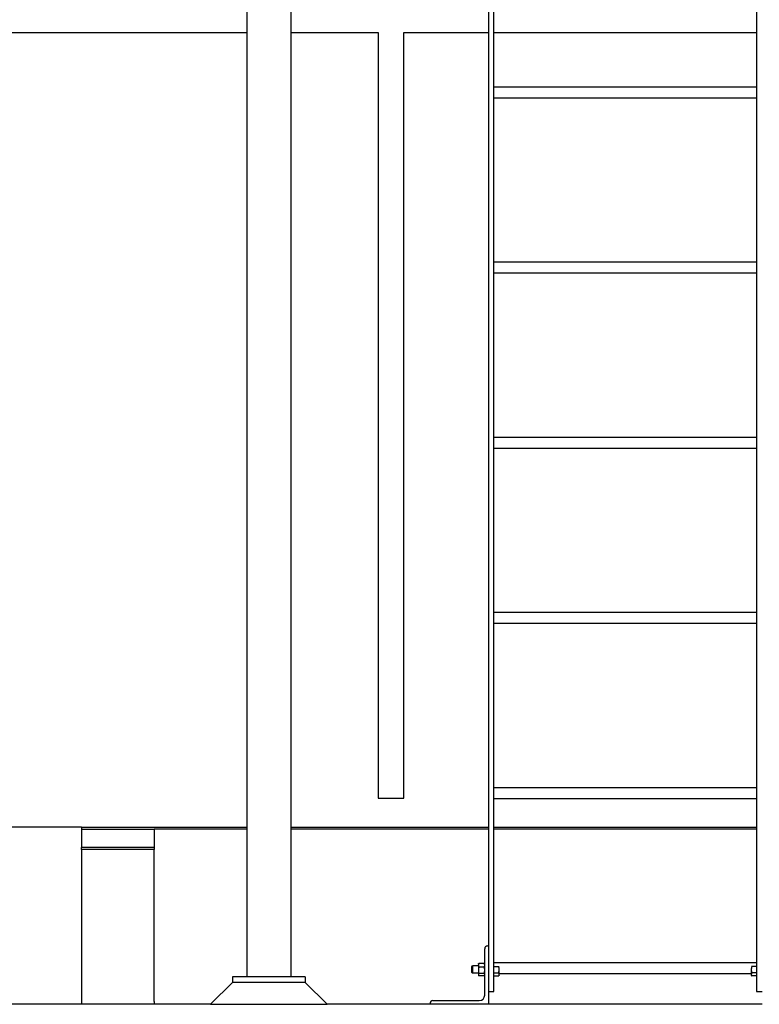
# Model space of a CAD drawing. Header units: inches. Extents: x 36 to 1719, y -84 to 1122.
# Tile 392 of 558: x 1336 to 1387, y 241 to 309. Entities that reach past the tile are written whole.
import ezdxf

# ---------------------------------------------------------------- set-up
doc = ezdxf.new("R2010")
doc.units = ezdxf.units.IN
doc.header["$LTSCALE"] = 48
doc.header["$MEASUREMENT"] = 0
doc.layers.add('Dimension (ANSI)', color=7, linetype='Continuous', lineweight=25)
doc.layers.add('Visible (ANSI)', color=7, linetype='Continuous', lineweight=30)
doc.styles.add('Note Text (ANSI)', font='tahoma.ttf')
doc.dimstyles.new('Architectural (ANSI)', dxfattribs={"dimscale": 48, "dimtxt": 0.125, "dimasz": 0.098425, "dimexe": 0.125, "dimexo": 0.0625, "dimgap": 0.031496, "dimtad": 0, "dimtih": 1, "dimtoh": 1, "dimdec": 4, "dimrnd": 1e-08, "dimzin": 3, "dimdsep": 46, "dimlunit": 4, "dimtxsty": 'Note Text (ANSI)', "dimcen": 0.09, "dimdle": 0.393701, "dimclrd": 256, "dimclre": 256, "dimclrt": 256, "dimadec": 0, "dimazin": 3, "dimtfac": 0.96, "dimtofl": 0, "dimtmove": 0, "dimatfit": 3, "dimfxl": 1, "dimfrac": 2, "dimtolj": 1, "dimtzin": 12, "dimlwd": -1, "dimlwe": -1, "dimarcsym": 0})

# ---------------------------------------------------------------- blocks, each defined once
blk = doc.blocks.new('*D20')
at = {"layer": 'Defpoints', "color": 0, "transparency": 16777216}
for p in [(1320.787, 418.174), (1277.952, 241.174), (1349.447, 241.174)]:
    blk.add_point(p, dxfattribs=at)
at = {"layer": 'Dimension (ANSI)', "transparency": 16777216}
for p, q in [((1317.787, 418.174), (1271.952, 418.174)), ((1277.952, 413.449), (1277.952, 350.805)), ((1277.952, 245.898), (1277.952, 341.543)), ((1346.447, 241.174), (1271.952, 241.174))]:
    blk.add_line(p, q, dxfattribs=at)
for points in [[(1277.165, 413.449), (1278.739, 413.449), (1277.952, 418.174)], [(1277.165, 245.898), (1278.739, 245.898), (1277.952, 241.174)]]:
    blk.add_solid(points, dxfattribs=at)
at = {"layer": 'Dimension (ANSI)', "transparency": 16777216, "insert": (1267.854, 349.293), "char_height": 6, "attachment_point": 1, "style": 'Note Text (ANSI)'}
blk.add_mtext('\\A1;14\'-9"', dxfattribs=at)

msp = doc.modelspace()

# ---------------------------------------------------------------- linework, layer by layer
at = {"layer": 'Visible (ANSI)'}
for p, q in [((1368.49162, 356.48823), (1368.49162, 242.04889)), ((1368.86662, 242.04889), (1368.86662, 356.48823)), ((1386.86662, 356.48823), (1386.86662, 242.04889)), ((1351.94662, 349.34466), (1351.94662, 243.04889)), ((1354.94662, 349.34466), (1354.94662, 243.04889)), ((1322.53662, 307.75723), (1351.94662, 307.75723)), ((1354.94662, 307.75723), (1360.93526, 307.75723)), ((1360.93526, 307.75723), (1360.93526, 255.30789)), ((1362.68526, 307.75723), (1368.49162, 307.75723)), ((1362.68526, 255.30789), (1362.68526, 307.75723)), ((1368.86662, 307.75723), (1386.86662, 307.75723)), ((1368.86662, 304.03389), (1386.86662, 304.03389)), ((1368.86662, 303.28389), (1386.86662, 303.28389)), ((1368.86662, 292.03389), (1386.86662, 292.03389)), ((1368.86662, 291.28389), (1386.86662, 291.28389)), ((1368.86662, 280.03389), (1386.86662, 280.03389)), ((1368.86662, 279.28389), (1386.86662, 279.28389)), ((1368.86662, 268.03389), (1386.86662, 268.03389)), ((1368.86662, 267.28389), (1386.86662, 267.28389)), ((1368.86662, 256.03389), (1386.86662, 256.03389)), ((1360.93526, 255.30789), (1362.68526, 255.30789)), ((1368.86662, 255.28389), (1386.86662, 255.28389)), ((1340.59912, 253.30839), (1320.78662, 253.30839)), ((1340.59912, 253.30839), (1340.59912, 253.17389)), ((1340.59912, 253.30839), (1351.94662, 253.30839)), ((1340.59912, 253.17389), (1345.59912, 253.17389)), ((1340.59912, 253.17389), (1340.59912, 251.92389)), ((1351.94662, 253.17389), (1345.59912, 253.17389)), ((1345.59912, 253.17389), (1345.59912, 251.92389)), ((1351.94662, 253.17389), (1345.59912, 253.17389)), ((1354.94662, 253.30839), (1368.49162, 253.30839)), ((1368.49162, 253.17389), (1354.94662, 253.17389)), ((1368.49162, 253.17389), (1354.94662, 253.17389)), ((1368.86662, 253.30839), (1386.86662, 253.30839)), ((1386.86662, 253.17389), (1368.86662, 253.17389)), ((1386.86662, 253.17389), (1368.86662, 253.17389)), ((1340.59912, 251.78607), (1340.59912, 251.92389)), ((1345.59912, 251.92389), (1340.59912, 251.92389)), ((1345.59912, 251.78607), (1340.59912, 251.78607)), ((1340.59912, 251.78607), (1340.59912, 241.21219)), ((1345.59912, 251.92389), (1345.59912, 251.78607)), ((1345.59912, 241.38548), (1345.59912, 251.78607)), ((1368.24162, 241.80389), (1368.24162, 244.98389)), ((1368.43162, 245.17389), (1368.49162, 245.17389)), ((1368.49162, 245.17389), (1368.49162, 241.17389)), ((1367.36662, 243.7517), (1367.41239, 243.79889)), ((1367.36662, 243.34608), (1367.36662, 243.7517)), ((1367.41239, 243.79889), (1367.41239, 243.29889)), ((1367.80362, 243.79889), (1367.41239, 243.79889)), ((1367.80362, 243.92389), (1367.82333, 243.95803)), ((1367.80362, 243.92389), (1367.80362, 243.85061)), ((1367.80362, 243.85061), (1367.80362, 243.5069)), ((1368.20813, 243.97918), (1367.83711, 243.97918)), ((1368.20813, 243.72205), (1367.83711, 243.72205)), ((1368.24162, 243.92389), (1368.22191, 243.95803)), ((1368.86662, 244.03389), (1386.86662, 244.03389)), ((1368.86662, 243.7654), (1368.86662, 243.77628)), ((1368.86662, 243.7654), (1369.19713, 243.7654)), ((1368.86662, 243.54889), (1368.86662, 243.7654)), ((1368.86662, 243.33239), (1368.86662, 243.54889)), ((1369.23062, 243.54889), (1369.23062, 243.60389)), ((1369.23062, 243.22413), (1369.23062, 243.54889)), ((1386.50262, 243.60389), (1386.50262, 243.54889)), ((1386.50262, 243.54889), (1386.50262, 243.22413)), ((1386.86662, 243.7654), (1386.53611, 243.7654)), ((1386.86662, 243.77628), (1386.86662, 243.7654)), ((1386.86662, 243.7654), (1386.86662, 243.54889)), ((1386.86662, 243.54889), (1386.86662, 243.33239)), ((1355.94662, 243.04889), (1350.94662, 243.04889)), ((1350.94662, 243.04889), (1350.94662, 242.67389)), ((1355.94662, 243.04889), (1355.94662, 242.67389)), ((1367.36662, 243.34608), (1367.41239, 243.29889)), ((1367.80362, 243.29889), (1367.41239, 243.29889)), ((1367.80362, 243.5069), (1367.80362, 243.20518)), ((1367.80362, 243.20518), (1367.80362, 243.17389)), ((1367.80362, 243.17389), (1367.82333, 243.13976)), ((1368.20813, 243.29176), (1367.83711, 243.29176)), ((1368.20813, 243.1186), (1367.83711, 243.1186)), ((1368.24162, 243.17389), (1368.22191, 243.13976)), ((1368.86662, 243.22413), (1368.86662, 243.33239)), ((1368.86662, 243.33239), (1369.19713, 243.33239)), ((1368.86662, 243.11588), (1368.86662, 243.22413)), ((1368.86662, 243.17389), (1368.86662, 243.17389)), ((1368.86662, 243.11588), (1369.19713, 243.11588)), ((1369.23062, 243.17389), (1369.19713, 243.11588)), ((1369.23062, 243.28389), (1386.50262, 243.28389)), ((1369.23062, 243.17389), (1369.23062, 243.22413)), ((1386.50262, 243.22413), (1386.50262, 243.17389)), ((1386.50262, 243.17389), (1386.53611, 243.11588)), ((1386.86662, 243.33239), (1386.53611, 243.33239)), ((1386.86662, 243.11588), (1386.53611, 243.11588)), ((1386.86662, 243.33239), (1386.86662, 243.22413)), ((1386.86662, 243.22413), (1386.86662, 243.11588)), ((1386.86662, 243.17389), (1386.86662, 243.17389)), ((1350.94662, 242.67389), (1349.44662, 241.17389)), ((1355.94662, 242.67389), (1350.94662, 242.67389)), ((1355.94662, 242.67389), (1350.94662, 242.67389)), ((1355.94662, 242.67389), (1357.44662, 241.17389)), ((1368.49162, 242.04889), (1368.86662, 242.04889)), ((1386.86662, 242.04889), (1387.24162, 242.04889)), ((1340.59912, 241.21219), (1345.59912, 241.21219)), ((1345.59912, 241.36131), (1345.59912, 241.17389)), ((1349.44662, 241.17389), (1345.59912, 241.17389)), ((1349.44662, 241.17389), (1357.44662, 241.17389)), ((1364.49162, 241.17389), (1357.44662, 241.17389)), ((1364.49162, 241.17389), (1364.49162, 241.23389)), ((1368.49162, 241.17389), (1364.49162, 241.17389)), ((1364.68162, 241.42389), (1367.86162, 241.42389)), ((1387.24162, 241.17389), (1368.49162, 241.17389))]:
    msp.add_line(p, q, dxfattribs=at)
for centre, radius, start, end in [((1368.43162, 244.98389), 0.19, 90, 180), ((1367.86162, 241.80389), 0.38, 270, 0), ((1345.42412, 241.36131), 0.175, 0, 7.9397215), ((1364.68162, 241.23389), 0.19, 90, 180)]:
    msp.add_arc(centre, radius, start, end, dxfattribs=at)
for points, weights in [([(1367.83711, 243.97918), (1367.80362, 243.91028), (1367.80362, 243.85061)], [1, 1.0379548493, 1]), ([(1367.80362, 243.85061), (1367.80362, 243.79095), (1367.83711, 243.72205)], [1, 1.0379548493, 1]), ([(1367.83711, 243.72205), (1367.80362, 243.60675), (1367.80362, 243.5069)], [1, 1.0379548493, 1]), ([(1367.82333, 243.95803), (1367.82926, 243.96831), (1367.83711, 243.97918)], [1.01335315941, 1.00864620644, 1]), ([(1368.24162, 243.85061), (1368.24162, 243.91028), (1368.20813, 243.97918)], [1, 1.0379548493, 1]), ([(1368.20813, 243.97918), (1368.21598, 243.96831), (1368.22191, 243.95803)], [1, 1.00864620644, 1.01335315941]), ([(1368.20813, 243.72205), (1368.24162, 243.79095), (1368.24162, 243.85061)], [1, 1.0379548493, 1]), ([(1368.24162, 243.5069), (1368.24162, 243.60675), (1368.20813, 243.72205)], [1, 1.0379548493, 1]), ([(1369.19713, 243.7654), (1369.20031, 243.77091), (1369.20317, 243.77628)], [1, 1.00348335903, 1.00632733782]), ([(1369.23062, 243.54889), (1369.23062, 243.64937), (1369.19713, 243.7654)], [1, 1.0379548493, 1]), ([(1369.19713, 243.33239), (1369.23062, 243.44841), (1369.23062, 243.54889)], [1, 1.0379548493, 1]), ([(1386.53611, 243.7654), (1386.50262, 243.64937), (1386.50262, 243.54889)], [1, 1.0379548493, 1]), ([(1386.50262, 243.54889), (1386.50262, 243.44841), (1386.53611, 243.33239)], [1, 1.0379548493, 1]), ([(1386.53007, 243.77628), (1386.53293, 243.77091), (1386.53611, 243.7654)], [1.00632733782, 1.00348335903, 1]), ([(1367.80362, 243.5069), (1367.80362, 243.40705), (1367.83711, 243.29176)], [1, 1.0379548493, 1]), ([(1367.83711, 243.29176), (1367.80362, 243.24536), (1367.80362, 243.20518)], [1, 1.0379548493, 1]), ([(1367.80362, 243.20518), (1367.80362, 243.165), (1367.83711, 243.1186)], [1, 1.0379548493, 1]), ([(1368.20813, 243.29176), (1368.24162, 243.40705), (1368.24162, 243.5069)], [1, 1.0379548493, 1]), ([(1368.24162, 243.20518), (1368.24162, 243.24536), (1368.20813, 243.29176)], [1, 1.0379548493, 1]), ([(1368.20813, 243.1186), (1368.24162, 243.165), (1368.24162, 243.20518)], [1, 1.0379548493, 1]), ([(1369.23062, 243.22413), (1369.23062, 243.27437), (1369.19713, 243.33239)], [1, 1.0379548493, 1]), ([(1369.19713, 243.11588), (1369.23062, 243.17389), (1369.23062, 243.22413)], [1, 1.0379548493, 1]), ([(1386.53611, 243.33239), (1386.50262, 243.27437), (1386.50262, 243.22413)], [1, 1.0379548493, 1]), ([(1386.50262, 243.22413), (1386.50262, 243.17389), (1386.53611, 243.11588)], [1, 1.0379548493, 1])]:
    msp.add_rational_spline(points, weights, degree=2, dxfattribs=at)

# ---------------------------------------------------------------- dimensions: what is measured, and where the dimension line sits
at = {"layer": 'Dimension (ANSI)'}
dim = msp.add_linear_dim(base=(1277.95197, 241.17389), p1=(1320.78662, 418.17389), p2=(1349.44662, 241.17389), angle=90, dimstyle='Architectural (ANSI)', override={"dimgap": 0.031496, "dimdec": 4, "dimlfac": 1, "dimtol": 0, "dimlim": 0, "dimtp": 0, "dimtm": 0, "dimtdec": 2, "dimatfit": 1}, dxfattribs=at)
dim.commit()
dim.dimension.update_dxf_attribs({"geometry": '*D20', "text_midpoint": (1277.95197, 346.17389), "dimtype": 160})

doc.saveas('drawing.dxf')
